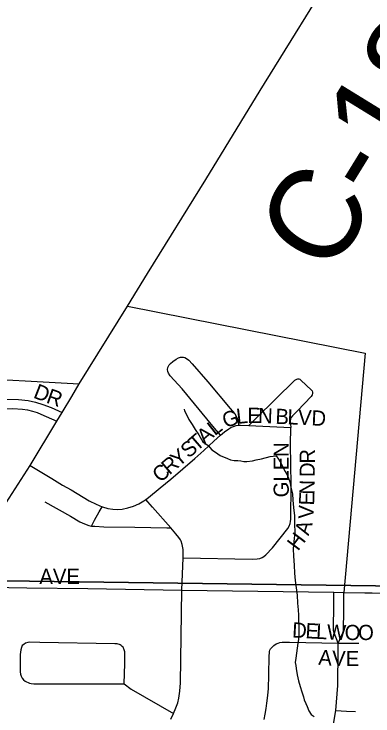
# Model space of a CAD drawing. Extents: x 1587405 to 1714697, y 1028970 to 1155083.
# Drawn here: x 1656457 to 1657640, y 1118270 to 1120584 of the extents above; entities that cross this region are included whole.
import ezdxf

# ---------------------------------------------------------------- set-up
doc = ezdxf.new("R2010")
doc.units = 0
for name, color, linetype in [('GM_X_City_Street', 7, 'Continuous'), ('GM_X_City_Street_Text', 7, 'Continuous'), ('GM_X_Corporation', 7, 'Continuous'), ('GM_X_County_Road', 7, 'Continuous'), ('GM_X_County_Road_Text', 7, 'Continuous'), ('GM_X_Minor_River', 7, 'Continuous'), ('GM_X_Section', 7, 'Continuous'), ('GM_X_Township_Road', 7, 'Continuous')]:
    doc.layers.add(name, color=color, linetype=linetype)

msp = doc.modelspace()

# ---------------------------------------------------------------- linework, layer by layer
at = {"layer": 'GM_X_City_Street'}
for points in [[(1657137.5, 1119195), (1657117.4, 1119219), (1657092.2, 1119249.1), (1657011, 1119347.6), (1656984.5, 1119376.6), (1656971.4, 1119391.3), (1656966, 1119399.6), (1656963.7, 1119405.6), (1656963, 1119411.9), (1656964, 1119418.3), (1656968.4, 1119427), (1656972.8, 1119431.9), (1656980.3, 1119438.3), (1656991.3, 1119445.7), (1656999.4, 1119450), (1657005.4, 1119452.2), (1657009.7, 1119453), (1657015.2, 1119453), (1657020.4, 1119451.4), (1657025.8, 1119448.1), (1657033.2, 1119442.4), (1657044.5, 1119430.5), (1657095.8, 1119370.9), (1657169.1, 1119282.9), (1657184.2, 1119265.2), (1657188.9, 1119258.2), (1657192.7, 1119249.8), (1657194.6, 1119243.8), (1657195.6, 1119237.1), (1657196.5, 1119228)], [(1657230.7, 1119227), (1657233, 1119229.4), (1657255.3, 1119251.6), (1657382.4, 1119376.5), (1657386.8, 1119379.3), (1657389.3, 1119380.2), (1657392.2, 1119380.6), (1657396.2, 1119380.6), (1657398.7, 1119379.6), (1657402.7, 1119376.7), (1657437.6, 1119344.2), (1657439.2, 1119341.3), (1657440.3, 1119336.8), (1657440.5, 1119333.2), (1657439.5, 1119328.8), (1657436.7, 1119323.1), (1657391.3, 1119275.7), (1657375.1, 1119259.4), (1657369.8, 1119252), (1657368, 1119247.8), (1657367.1, 1119242.7), (1657369.7, 1119220.7)], [(1656615.4, 1119270.5), (1656647.7, 1119323.3), (1656671.8, 1119365.1)], [(1656138.8, 1119334.8), (1656144.1, 1119339.2), (1656145.5, 1119340.2), (1656148.5, 1119342.2), (1656150.2, 1119343.1), (1656152.4, 1119344.1), (1656154.8, 1119344.8), (1656157.8, 1119345.5), (1656161, 1119345.7), (1656164.9, 1119345.5), (1656175.4, 1119344.1), (1656247.3, 1119329.9), (1656281.8, 1119322.7), (1656317.5, 1119318.1), (1656342.5, 1119315.9), (1656472, 1119312.8), (1656503.6, 1119309.5), (1656527.9, 1119304.2), (1656551.9, 1119296.7), (1656579, 1119286.2), (1656615.4, 1119270.5)], [(1656138.8, 1119334.8), (1656140.7, 1119330.8), (1656142.7, 1119327.2), (1656144.1, 1119325.2), (1656145.2, 1119323.7), (1656147.1, 1119322), (1656152.3, 1119318.9), (1656158.2, 1119316.5), (1656162.4, 1119315), (1656175.1, 1119311.8), (1656190.5, 1119308.5), (1656238.8, 1119297.1), (1656287.6, 1119288.5), (1656336.9, 1119283.4), (1656403.1, 1119282.2), (1656452.6, 1119283.1), (1656485.2, 1119281.2), (1656501.3, 1119278.8), (1656517.3, 1119275), (1656533.1, 1119269.9), (1656545.1, 1119265), (1656597.4, 1119241.2)], [(1656597.4, 1119241.2), (1656615.4, 1119270.5)], [(1656510, 1119095.2), (1656597.4, 1119241.2)], [(1657014.7, 1118791.2), (1657241.8, 1118786.8), (1657258.8, 1118787.8), (1657267.4, 1118789.2), (1657274.7, 1118791.7), (1657280.7, 1118795.2), (1657287.3, 1118801.2), (1657308.5, 1118823.9), (1657359.5, 1118887.8), (1657364.4, 1118895.8), (1657367.6, 1118903.9), (1657368.6, 1118911.2), (1657369.3, 1118917.9), (1657370, 1119032.9), (1657368.8, 1119164.6), (1657369.7, 1119220.7)], [(1657137.5, 1119195), (1657150.7, 1119206.7), (1657164.6, 1119216.5), (1657171.4, 1119220.5), (1657177.2, 1119223.2), (1657183.3, 1119225.3), (1657188.8, 1119226.9), (1657196.5, 1119228)], [(1657196.5, 1119228), (1657203.3, 1119228), (1657230.7, 1119227)], [(1657230.7, 1119227), (1657369.7, 1119220.7)], [(1656890.8, 1118983.8), (1656899.8, 1118990.3), (1656938.1, 1119021.4), (1656973.6, 1119050.1), (1657052.9, 1119118.9), (1657082.2, 1119144.9), (1657116, 1119176.1), (1657137.5, 1119195)], [(1656421, 1118956.9), (1656510, 1119095.2)], [(1656510, 1119095.2), (1656581.8, 1119052.3), (1656616.7, 1119031), (1656645.2, 1119014.8), (1656704, 1118979.2), (1656727.1, 1118967.5), (1656746.9, 1118959.6)], [(1656746.9, 1118959.6), (1656748, 1118959.2), (1656766.4, 1118953.9), (1656782.1, 1118951.2), (1656797.8, 1118950.4), (1656813.5, 1118951.6), (1656832.1, 1118955.5), (1656850.3, 1118961.5), (1656867.7, 1118969.4), (1656884.3, 1118979), (1656890.8, 1118983.8)], [(1656973.3, 1118889.8), (1656913.4, 1118957.6), (1656897.5, 1118976), (1656890.8, 1118983.8)], [(1656558.4, 1118975.8), (1656642.7, 1118928), (1656673.8, 1118909.8), (1656688.7, 1118903.2), (1656703.9, 1118898), (1656712.2, 1118895.8)], [(1656712.2, 1118895.8), (1656722.1, 1118914.7), (1656737.2, 1118942.1), (1656746.9, 1118959.6)], [(1656712.2, 1118895.8), (1656723.7, 1118895), (1656753.1, 1118893.4), (1656854.6, 1118891.8), (1656960.1, 1118890), (1656973.3, 1118889.8)], [(1657014.7, 1118791.2), (1657014, 1118817.9), (1657012.6, 1118829.4), (1657011.4, 1118834.9), (1657007.7, 1118845.4), (1657005.2, 1118850.1), (1657000.6, 1118857.8), (1656990.4, 1118870.6), (1656973.3, 1118889.8)], [(1657010.5, 1118684.7), (1657014.7, 1118791.2)], [(1656261.9, 1118696.1), (1656499.2, 1118692.1), (1656700.5, 1118689.5), (1657010.5, 1118684.7)], [(1656982, 1118277.4), (1656990.6, 1118296.4), (1656996.3, 1118313.2), (1657000.2, 1118328.2), (1657003.6, 1118351), (1657005.7, 1118378.5), (1657010.5, 1118684.7)], [(1657010.5, 1118684.7), (1657511.4, 1118677.3)], [(1657525.8, 1118510), (1657512.4, 1118543.1), (1657510.3, 1118551.1), (1657511.1, 1118640.2), (1657511.4, 1118677.3)], [(1657511.4, 1118677.3), (1657543.9, 1118676.8)], [(1657525.8, 1118510), (1657541.1, 1118543.4), (1657542.7, 1118550.5), (1657543.9, 1118619.2), (1657543.9, 1118656.9), (1657543.9, 1118676.8)], [(1656819.4, 1118375.2), (1656821.7, 1118442.8), (1656821.9, 1118475.7), (1656821.6, 1118480.8), (1656821.1, 1118484.2), (1656820.3, 1118487.5), (1656819.2, 1118490.8), (1656817.8, 1118493.6), (1656816.1, 1118496.2), (1656813.6, 1118499.1), (1656810.2, 1118501.8), (1656807.2, 1118503.8), (1656804.3, 1118505), (1656800.6, 1118506.2), (1656796.4, 1118507.1), (1656789.3, 1118507.8), (1656542.1, 1118511.9), (1656509.3, 1118512.5), (1656502.1, 1118511.7), (1656494.9, 1118509.2), (1656488.7, 1118505.7), (1656483.8, 1118501.5), (1656481, 1118495.2), (1656479, 1118488), (1656477.5, 1118472.4), (1656477, 1118456.3), (1656476.6, 1118423), (1656476.9, 1118415.3), (1656478.2, 1118407.5), (1656480, 1118401.3), (1656483.6, 1118394.2), (1656487.7, 1118389), (1656493.9, 1118384.4), (1656507.3, 1118378.2), (1656513.7, 1118376.7), (1656522.5, 1118375.5), (1656761.7, 1118375.5), (1656819.4, 1118375.2)], [(1657281.7, 1118258.3), (1657285.2, 1118275.3), (1657288.3, 1118294), (1657290.7, 1118311.4), (1657293.9, 1118336.5), (1657295.8, 1118360.4), (1657296.4, 1118404.1), (1657298.1, 1118467.4), (1657298.5, 1118477.4), (1657299.5, 1118482.6), (1657300.5, 1118486.4), (1657302.7, 1118490.8), (1657306.4, 1118495.8), (1657313, 1118501.5)], [(1657313, 1118501.5), (1657320.9, 1118506.9), (1657327.8, 1118510), (1657332.6, 1118511.4), (1657341.3, 1118513), (1657346.3, 1118513.2), (1657365.5, 1118513.2), (1657525.8, 1118510)], [(1657517.8, 1118287.5), (1657524.1, 1118369.7), (1657525.5, 1118485), (1657525.8, 1118510)], [(1657525.8, 1118510), (1657593.6, 1118509.1)], [(1656819.4, 1118375.2), (1656843.3, 1118358.1), (1656982, 1118277.4)], [(1657468.9, 1118095), (1657491.2, 1118158.2), (1657500.5, 1118193.5), (1657507, 1118222.4), (1657517.8, 1118287.5)], [(1657517.8, 1118287.5), (1657553.4, 1118285.5), (1657582.6, 1118283.8)], [(1656973.9, 1118259.5), (1656982, 1118277.4)]]:
    msp.add_lwpolyline(points, dxfattribs=at)
at = {"layer": 'GM_X_Corporation'}
msp.add_lwpolyline([(1656304.6, 1120803.9), (1656274.1, 1119387), (1656671.8, 1119365.1), (1656830.9, 1119621), (1657614.6, 1119465.9), (1657543.9, 1118676.8), (1658937.7, 1118659.7), (1658909.3, 1121318.3)], dxfattribs=at)
at = {"layer": 'GM_X_County_Road'}
for points in [[(1656896.3, 1119728.3), (1657089, 1120038), (1657268.5, 1120331.6), (1657535, 1120763.9), (1657741.7, 1121098.3), (1657792.5, 1121182.6), (1657877.7, 1121326.3)], [(1656830.9, 1119621), (1656896.3, 1119728.3)], [(1656671.8, 1119365.1), (1656830.9, 1119621)]]:
    msp.add_lwpolyline(points, dxfattribs=at)
at = {"layer": 'GM_X_Minor_River'}
msp.add_lwpolyline([(1657017.5, 1119281.3), (1657019.3, 1119275.3), (1657025.1, 1119263.1), (1657032.8, 1119246.9), (1657044.5, 1119230.7), (1657054.2, 1119214.4), (1657065.9, 1119196.1), (1657079.5, 1119173.8), (1657097.3, 1119161.4), (1657109, 1119147.1), (1657120.9, 1119138.9), (1657136.7, 1119128.5), (1657160.6, 1119118), (1657170.5, 1119113.8), (1657182.5, 1119111.5), (1657194.6, 1119111.3), (1657204.6, 1119111.1), (1657214.6, 1119108.9), (1657224.6, 1119108.7), (1657242.7, 1119110.3), (1657254.8, 1119114.1), (1657273, 1119117.8), (1657301.2, 1119125.2), (1657321.3, 1119126.8), (1657329.1, 1119116.6), (1657336.9, 1119104.4), (1657344.6, 1119088.2), (1657350.4, 1119076.1), (1657358.1, 1119061.9), (1657365.7, 1119041.7), (1657369.4, 1119023.5), (1657374.9, 1119001.4), (1657376.5, 1118981.3), (1657378, 1118957.2), (1657381.5, 1118929), (1657380.9, 1118903), (1657382.4, 1118874.9), (1657379.7, 1118844.8), (1657377.2, 1118820.8), (1657378.7, 1118796.7), (1657380.1, 1118766.6), (1657381.6, 1118740.5), (1657383.1, 1118716.4), (1657386.6, 1118692.3), (1657390.1, 1118668.1), (1657391.6, 1118642), (1657393.2, 1118619.9), (1657394.8, 1118601.8), (1657394.4, 1118583.8), (1657396.1, 1118569.7), (1657395.8, 1118555.7), (1657395.5, 1118539.6), (1657395.1, 1118521.6), (1657392.9, 1118509.6), (1657385.8, 1118459.6), (1657383.5, 1118445.6), (1657385.3, 1118435.6), (1657387.2, 1118425.5), (1657390.7, 1118405.4), (1657392.5, 1118395.3), (1657394.4, 1118385.2), (1657400, 1118367.1), (1657405.6, 1118348.9), (1657411.3, 1118332.7), (1657413.1, 1118322.7), (1657418.9, 1118310.5), (1657422.7, 1118300.4), (1657428.4, 1118286.3), (1657436.2, 1118274.1), (1657446.1, 1118267.9)], dxfattribs=at)
at = {"layer": 'GM_X_Section'}
for points in [[(1656513.6, 1124091.6), (1661797.4, 1123966), (1661837.5, 1123967.6), (1661639.2, 1118644.5), (1656263, 1118717.5), (1656339.6, 1124095.9)], [(1656263, 1118717.5), (1661639.2, 1118644.5), (1661579.6, 1113384), (1656195.7, 1113439)]]:
    msp.add_lwpolyline(points, close=True, dxfattribs=at)
at = {"layer": 'GM_X_Township_Road'}
msp.add_lwpolyline([(1657543.9, 1118676.8), (1657753.3, 1118673.6), (1658411.3, 1118665.5), (1658921.3, 1118659.8), (1658937.7, 1118659.7)], dxfattribs=at)

# ---------------------------------------------------------------- texts
at = {"layer": 'GM_X_City_Street_Text'}
for s, rotation, p in [('D', 338.6612, (1656517.5, 1119319.9)), ('R', 340.3971, (1656560, 1119303.4)), ('L', 6.4337, (1657192.3, 1119232.1)), ('E', 359.3443, (1657225.7, 1119235.9)), ('N', 357.6823, (1657260.5, 1119235.5)), ('B', 357.4156, (1657317.6, 1119233.1)), ('L', 357.4163, (1657357.2, 1119231.4)), ('V', 357.3984, (1657392.3, 1119229.8)), ('G', 19.6377, (1657153.8, 1119218)), ('D', 357.3984, (1657436.3, 1119227.8)), ('L', 38.0667, (1657118.6, 1119191.4)), ('A', 40.747, (1657085.7, 1119163.1)), ('T', 40.7328, (1657059, 1119140.1)), ('S', 40.7258, (1657032.4, 1119117.2)), ('GLEN', 90, (1657362.6, 1118990.1)), ('Y', 40.7311, (1656999, 1119088.4)), ('R', 89.9703, (1657448.6, 1119101.3)), ('R', 40.7198, (1656969, 1119062.6)), ('C', 40.7382, (1656939, 1119036.8)), ('D', 89.6437, (1657448.3, 1119057)), ('N', 88.7092, (1657447.2, 1118998.9)), ('E', 87.9084, (1657445.9, 1118963)), ('V', 87.7184, (1657444.1, 1118918.8)), ('A', 71.8708, (1657427.8, 1118862.2)), ('H', 52.9684, (1657392.9, 1118811.2)), ('AVE', 0, (1656540.4, 1118704.7)), ('D', 356.7632, (1657372.5, 1118528.7)), ('E', 356.7474, (1657416.4, 1118526.2)), ('L', 356.7721, (1657451.6, 1118524.2)), ('W', 357.7919, (1657487.7, 1118522.1)), ('O', 359.9478, (1657546.9, 1118519.9)), ('O', 359.9929, (1657591, 1118519.9)), ('A', 356.2383, (1657459, 1118438.4)), ('V', 358.0675, (1657504.6, 1118435.5)), ('E', 359.8574, (1657550.3, 1118433.9))]:
    msp.add_text(s, height=50, rotation=rotation, dxfattribs=at).set_placement(p)
at = {"layer": 'GM_X_County_Road_Text'}
msp.add_text('C-18', height=300, rotation=58.3924, dxfattribs=at).set_placement((1657499.1, 1119715.7))

doc.saveas('drawing.dxf')
